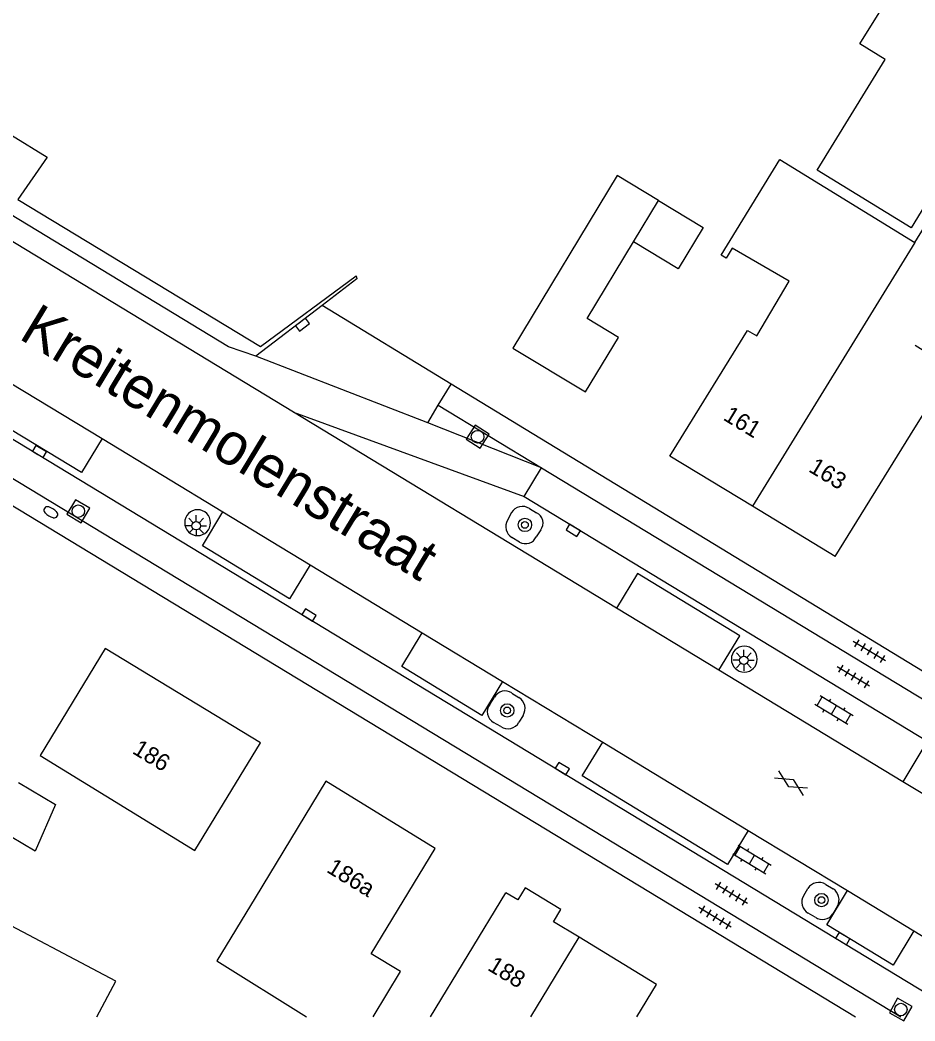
# Model space of a CAD drawing. Extents: x 136000 to 141014, y 402000 to 403500.
# Drawn here: x 138864.2 to 138917.5, y 401999.7 to 402059.4 of the extents above; entities that cross this region are included whole.
import ezdxf

# ---------------------------------------------------------------- set-up
doc = ezdxf.new("R2010")
doc.units = 0
for name, color, linetype in [('gg-afsc-hekwerk', 7, 'Continuous'), ('gg-anno-huisnummerreeks BGT', 7, 'Continuous'), ('gg-anno-openbare ruimte label', 7, 'Continuous'), ('gg-bbg-bijgebouw', 7, 'Continuous'), ('gg-bbg-gedigitaliseerde bebouwing', 7, 'Continuous'), ('gg-bbg-gedigitaliseerde bijgebouw', 7, 'Continuous'), ('gg-bbg-hoofdgebouw', 7, 'Continuous'), ('gg-bbg-luifel en loopbrug', 7, 'Continuous'), ('gg-bbg-tussenscheiding', 7, 'Continuous'), ('gg-knt-verharding', 7, 'Continuous'), ('gg-knt-verharding nz', 7, 'Continuous'), ('gt-grn-vlakafsluiter', 7, 'Continuous'), ('gt-symb-boom', 7, 'Continuous'), ('gt-symb-brandkraan', 7, 'Continuous'), ('gt-symb-gesloten verharding', 7, 'Continuous'), ('gt-symb-klinker verharding', 7, 'Continuous'), ('gt-symb-kolk', 7, 'Continuous'), ('gt-symb-lichtmast', 7, 'Continuous'), ('gt-symb-rioolschacht', 7, 'Continuous'), ('gt-symb-tegel verharding', 7, 'Continuous')]:
    doc.layers.add(name, color=color, linetype=linetype)

# ---------------------------------------------------------------- blocks, each defined once
blk = doc.blocks.new('gt0-BOOM')
at = {"layer": 'gt-symb-boom'}
for radius in [0.4, 0.2]:
    blk.add_circle((0, 0), radius, dxfattribs=at)
blk = doc.blocks.new('gt0-KOLK')
at = {"layer": 'gt-symb-kolk'}
blk.add_lwpolyline([(0, 0), (0.375, 0), (0.375, 0.4), (-0.375, 0.4), (-0.375, 0), (0, 0)], dxfattribs=at)
blk = doc.blocks.new('gt0-RS')
at = {"layer": 'gt-symb-rioolschacht'}
blk.add_lwpolyline([(-0.5, -0.5), (0.5, -0.5), (0.5, 0.5), (-0.5, 0.5)], close=True, dxfattribs=at)
blk.add_circle((0, 0), 0.375, dxfattribs=at)
blk = doc.blocks.new('gt0-BR')
at = {"layer": 'gt-symb-brandkraan'}
for centre, radius, start, end in [((-0.244, 0), 0.206, 107.56694, 252.43307), ((0.599, -2.664), 3, 106.89205, 107.56694), ((0, -0.691), 0.938, 73.10799, 106.89205), ((-0.599, -2.664), 3, 72.43309, 73.10799), ((0.244, 0), 0.206, 287.56695, 72.43309), ((0.599, 2.664), 3, 252.43307, 253.10797), ((0, 0.691), 0.938, 253.10797, 286.89206), ((-0.599, 2.664), 3, 286.89206, 287.56695)]:
    blk.add_arc(centre, radius, start, end, dxfattribs=at)
blk = doc.blocks.new('gt0-LMAST')
at = {"layer": 'gt-symb-lichtmast'}
for p, q in [((-0.005, 0.246), (-0.005, 0.621)), ((-0.182, 0.173), (-0.447, 0.438)), ((0.172, 0.173), (0.437, 0.438)), ((-0.255, -0.004), (-0.63, -0.004)), ((-0.182, -0.181), (-0.447, -0.446)), ((-0.005, -0.254), (-0.005, -0.629)), ((0.437, -0.446), (0.172, -0.181)), ((0.245, -0.004), (0.62, -0.004))]:
    blk.add_line(p, q, dxfattribs=at)
blk.add_circle((-0.005, -0.004), 0.25, dxfattribs=at)
blk = doc.blocks.new('gt0-KL1')
at = {"layer": 'gt-symb-klinker verharding'}
for p, q in [((-1.15, 0.3), (1.15, 0.3)), ((-1, -0.3), (-1, 0.3)), ((-0.5, 0.3), (-0.5, 0.45)), ((0, -0.3), (0, 0.3)), ((0.5, 0.3), (0.5, 0.45)), ((1, -0.3), (1, 0.3)), ((-1.15, -0.3), (1.15, -0.3)), ((-0.5, -0.45), (-0.5, -0.3)), ((0.5, -0.45), (0.5, -0.3))]:
    blk.add_line(p, q, dxfattribs=at)
blk = doc.blocks.new('gt0-TEG1')
at = {"layer": 'gt-symb-tegel verharding'}
for p, q in [((-1.125, 0), (1.125, 0)), ((-0.9, -0.25), (-0.9, 0.25)), ((-0.45, -0.25), (-0.45, 0.25)), ((0, -0.25), (0, 0.25)), ((0.45, -0.25), (0.45, 0.25)), ((0.9, -0.25), (0.9, 0.25))]:
    blk.add_line(p, q, dxfattribs=at)
blk = doc.blocks.new('gt0-GESVH1')
at = {"layer": 'gt-symb-gesloten verharding'}
for p, q in [((-0.992, -0.261), (0.008, 0.239)), ((0.008, -0.261), (-0.992, 0.239)), ((0.008, 0.239), (1.008, -0.261)), ((1.008, 0.239), (0.008, -0.261))]:
    blk.add_line(p, q, dxfattribs=at)

msp = doc.modelspace()

# ---------------------------------------------------------------- linework, layer by layer
at = {"layer": 'gg-afsc-hekwerk'}
msp.add_lwpolyline([(138844.31, 402060.674), (138844.672, 402060.402), (138861.986, 402049.95), (138863.709, 402052.533), (138865.839, 402051.227), (138864.075, 402048.693), (138878.537, 402039.928), (138884.237, 402044.141)], dxfattribs=at)
at = {"layer": 'gg-bbg-bijgebouw'}
msp.add_lwpolyline([(138917.311, 402047.011), (138911.713, 402050.444), (138915.77, 402057.035), (138914.264, 402057.97), (138916.199, 402061.117), (138917.71, 402060.186), (138919.184, 402062.579), (138924.756, 402059.149), (138917.311, 402047.011)], dxfattribs=at)
at = {"layer": 'gg-bbg-gedigitaliseerde bebouwing'}
for p, q in [((138912.8, 402027.43), (138917.28, 402034.664)), ((138888.672, 402000), (138893.169, 402007.38)), ((138900.965, 402000), (138902.139, 402001.93))]:
    msp.add_line(p, q, dxfattribs=at)
for points in [[(138917.545, 402046.142), (138919.267, 402048.938), (138924.325, 402045.929)], [(138917.28, 402034.664), (138919.739, 402038.634), (138917.551, 402039.99)], [(138869.29, 402021.94), (138865.407, 402015.563), (138874.624, 402009.906), (138878.538, 402016.32)]]:
    msp.add_lwpolyline(points, dxfattribs=at)
at = {"layer": 'gg-bbg-gedigitaliseerde bijgebouw'}
msp.add_line((138900.774, 402046.173), (138902.263, 402048.634), dxfattribs=at)
for points in [[(138902.263, 402048.634), (138899.798, 402050.125), (138893.579, 402039.841)], [(138893.579, 402039.841), (138897.904, 402037.225), (138899.873, 402040.482), (138898.013, 402041.607), (138900.774, 402046.173)], [(138864.121, 402013.964), (138866.321, 402012.654), (138865.114, 402009.862), (138862.9, 402011.18)], [(138868.796, 402000), (138869.917, 402002.116), (138861.946, 402006.337), (138858.59, 402000)]]:
    msp.add_lwpolyline(points, dxfattribs=at)
at = {"layer": 'gg-bbg-hoofdgebouw'}
for p, q in [((138907.859, 402030.419), (138902.93, 402033.4)), ((138912.8, 402027.43), (138907.859, 402030.419)), ((138878.538, 402016.32), (138869.29, 402021.94)), ((138902.139, 402001.93), (138897.529, 402004.736))]:
    msp.add_line(p, q, dxfattribs=at)
for points in [[(138902.93, 402033.4), (138907.571, 402040.898), (138908.116, 402040.562), (138910.053, 402043.836), (138906.661, 402045.791), (138906.298, 402045.19), (138905.994, 402045.373), (138909.502, 402051.081), (138917.545, 402046.142)], [(138885.263, 402000), (138886.887, 402002.689), (138885.149, 402003.738), (138888.96, 402010.015), (138882.443, 402014.034), (138878.219, 402007.092), (138878.224, 402007.088), (138875.937, 402003.321), (138881.293, 402000)], [(138897.529, 402004.736), (138896.007, 402005.662), (138896.443, 402006.38), (138894.316, 402007.674), (138893.88, 402006.957), (138893.169, 402007.38)]]:
    msp.add_lwpolyline(points, dxfattribs=at)
at = {"layer": 'gg-bbg-luifel en loopbrug'}
msp.add_lwpolyline([(138902.263, 402048.634), (138904.917, 402047.029), (138903.428, 402044.568), (138900.774, 402046.173)], dxfattribs=at)
at = {"layer": 'gg-bbg-tussenscheiding'}
for p, q in [((138917.545, 402046.142), (138907.859, 402030.419)), ((138894.66, 402000), (138897.529, 402004.736))]:
    msp.add_line(p, q, dxfattribs=at)
at = {"layer": 'gg-knt-verharding'}
for p, q in [((138880.52, 402036.02), (138847.327, 402056.156)), ((138831.877, 402049.78), (138914.009, 402000)), ((138840.388, 402048.594), (138920.537, 402000)), ((138839.327, 402046.893), (138916.698, 402000)), ((138884.285, 402043.959), (138882.21, 402042.374)), ((138882.21, 402042.374), (138878.273, 402039.366)), ((138860.076, 402039.925), (138869.1, 402034.452)), ((138889.139, 402036.438), (138889.902, 402037.69)), ((138930.346, 402013.064), (138889.902, 402037.69)), ((138899.761, 402024.348), (138880.52, 402036.02)), ((138880.52, 402036.02), (138894.25, 402030.99)), ((138889.139, 402036.438), (138895.291, 402032.706)), ((138869.1, 402034.452), (138876.306, 402030.083)), ((138894.25, 402030.99), (138895.291, 402032.706)), ((138895.291, 402032.706), (138928.956, 402012.286)), ((138894.25, 402030.99), (138932.239, 402007.953)), ((138876.306, 402030.083), (138881.513, 402026.925)), ((138893.511, 402030.035), (138893.261, 402029.591)), ((138894.567, 402030.276), (138895, 402030.032)), ((138895.242, 402029.006), (138894.974, 402028.604)), ((138893.986, 402028.285), (138893.532, 402028.555)), ((138881.513, 402026.925), (138888.18, 402022.883)), ((138905.868, 402020.644), (138899.761, 402024.348)), ((138888.18, 402022.883), (138892.975, 402019.975)), ((138916.824, 402013.998), (138905.868, 402020.644)), ((138892.975, 402019.975), (138898.936, 402016.36)), ((138893.519, 402019.289), (138893.945, 402019.026)), ((138892.204, 402018.614), (138892.484, 402019.049)), ((138892.861, 402017.286), (138892.434, 402017.539)), ((138894.197, 402017.958), (138893.938, 402017.554)), ((138898.936, 402016.36), (138907.602, 402011.105)), ((138921.608, 402011.096), (138916.824, 402013.998)), ((138907.602, 402011.105), (138913.524, 402007.514)), ((138910.915, 402007.225), (138911.169, 402007.648)), ((138912.227, 402007.884), (138912.663, 402007.63)), ((138913.524, 402007.514), (138917.482, 402005.114)), ((138911.609, 402005.924), (138911.182, 402006.169)), ((138912.918, 402006.578), (138912.651, 402006.129)), ((138917.482, 402005.114), (138925.651, 402000.16))]:
    msp.add_line(p, q, dxfattribs=at)
msp.add_lwpolyline([(138878.273, 402039.366), (138876.63, 402039.92), (138841.258, 402061.409)], dxfattribs=at)
for centre, radius, start, end in [((138874.797, 402029.438), 0.772, 0, 180), ((138894.148, 402029.679), 0.73, 54.94208, 150.76961), ((138894.695, 402029.419), 0.685, 322.97915, 63.56414), ((138874.797, 402029.438), 0.772, 180, 0), ((138893.935, 402029.214), 0.773, 150.78716, 238.53112), ((138894.343, 402028.87), 0.685, 238.63819, 337.1497), ((138907.376, 402021.308), 0.771, 0, 180), ((138907.376, 402021.308), 0.771, 180, 0), ((138893.115, 402018.678), 0.733, 56.57582, 149.53467), ((138893.526, 402018.363), 0.784, 328.87993, 57.67287), ((138892.783, 402018.176), 0.726, 142.89662, 241.25649), ((138893.283, 402017.887), 0.734, 234.8989, 333.04838), ((138911.816, 402007.237), 0.767, 57.5908, 147.55854), ((138912.231, 402006.968), 0.79, 330.40311, 56.84776), ((138911.554, 402006.825), 0.754, 147.93698, 240.4417), ((138912.031, 402006.532), 0.74, 235.26493, 326.99518)]:
    msp.add_arc(centre, radius, start, end, dxfattribs=at)
at = {"layer": 'gg-knt-verharding nz'}
for p, q in [((138888.507, 402035.396), (138878.273, 402039.366)), ((138888.507, 402035.396), (138889.139, 402036.438)), ((138895.291, 402032.706), (138888.507, 402035.396))]:
    msp.add_line(p, q, dxfattribs=at)
for points in [[(138869.1, 402034.452), (138867.871, 402032.425), (138858.839, 402037.886), (138860.076, 402039.925)], [(138881.513, 402026.925), (138880.282, 402024.895), (138875.081, 402028.063), (138876.306, 402030.083)], [(138905.868, 402020.644), (138907.111, 402022.692), (138901.01, 402026.406), (138899.761, 402024.348)], [(138892.975, 402019.975), (138891.743, 402017.944), (138886.96, 402020.871), (138888.18, 402022.883)], [(138907.602, 402011.105), (138906.372, 402009.075), (138897.714, 402014.345), (138898.936, 402016.36)], [(138921.608, 402011.096), (138922.866, 402013.17), (138918.082, 402016.073), (138916.824, 402013.998)], [(138917.482, 402005.114), (138916.243, 402003.07), (138912.289, 402005.478), (138913.524, 402007.514)]]:
    msp.add_lwpolyline(points, dxfattribs=at)
at = {"layer": 'gt-grn-vlakafsluiter'}
for p, q in [((138884.237, 402044.141), (138884.285, 402043.959)), ((138889.902, 402037.69), (138882.21, 402042.374))]:
    msp.add_line(p, q, dxfattribs=at)

# ---------------------------------------------------------------- block references
at = {"layer": 'gt-symb-boom'}
for p in [(138894.303, 402029.304), (138893.248, 402018.252), (138911.973, 402006.95)]:
    msp.add_blockref('gt0-BOOM', p, dxfattribs=at)
at = {"layer": 'gt-symb-brandkraan', "rotation": 148.79050908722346}
msp.add_blockref('gt0-BR', (138866.048, 402030.056), dxfattribs=at)
at = {"layer": 'gt-symb-gesloten verharding', "rotation": -31.25848530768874}
msp.add_blockref('gt0-GESVH1', (138910.157, 402013.935), dxfattribs=at)
at = {"layer": 'gt-symb-klinker verharding'}
for p, rotation in [((138912.72, 402018.282), -31.258485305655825), ((138907.837, 402009.373), -31.258485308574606)]:
    msp.add_blockref('gt0-KL1', p, dxfattribs=dict(at, rotation=rotation))
at = {"layer": 'gt-symb-kolk'}
for p, rotation in [((138880.919, 402041.388), -142.62330181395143), ((138865.268, 402033.509), -31.20949091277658), ((138897.077, 402028.809), -31.20949091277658), ((138881.332, 402023.768), -31.20949091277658), ((138896.428, 402014.616), -31.20949091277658), ((138913.139, 402004.487), -31.20949091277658)]:
    msp.add_blockref('gt0-KOLK', p, dxfattribs=dict(at, rotation=rotation))
at = {"layer": 'gt-symb-lichtmast'}
for p in [(138874.714, 402029.262), (138907.352, 402021.241)]:
    msp.add_blockref('gt0-LMAST', p, dxfattribs=at)
at = {"layer": 'gt-symb-rioolschacht'}
for p, rotation in [((138891.482, 402034.56), -32.41844994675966), ((138867.686, 402030.123), -30.718190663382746), ((138916.703, 402000.428), -29.460713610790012)]:
    msp.add_blockref('gt0-RS', p, dxfattribs=dict(at, rotation=rotation))
at = {"layer": 'gt-symb-tegel verharding'}
for p, rotation in [((138914.833, 402021.784), 148.74151469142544), ((138913.881, 402020.271), 148.74151468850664), ((138906.601, 402007.336), 148.74151469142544), ((138905.636, 402005.921), 148.74151469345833)]:
    msp.add_blockref('gt0-TEG1', p, dxfattribs=dict(at, rotation=rotation))

# ---------------------------------------------------------------- texts
at = {"layer": 'gg-anno-huisnummerreeks BGT'}
for s, rotation, p in [('161', 328.8, (138906.063, 402035.596)), ('163', 328.8, (138911.148, 402032.52)), ('186', 328.7, (138870.85, 402015.727)), ('186a', 328.4, (138882.425, 402008.654)), ('188', 328.8, (138892.019, 402002.814))]:
    msp.add_text(s, height=1, rotation=rotation, dxfattribs=at).set_placement(p)
at = {"layer": 'gg-anno-openbare ruimte label'}
msp.add_text('Kreitenmolenstraat', height=2.5, rotation=328.8, dxfattribs=at).set_placement((138864.069, 402040.445))

doc.saveas('drawing.dxf')
